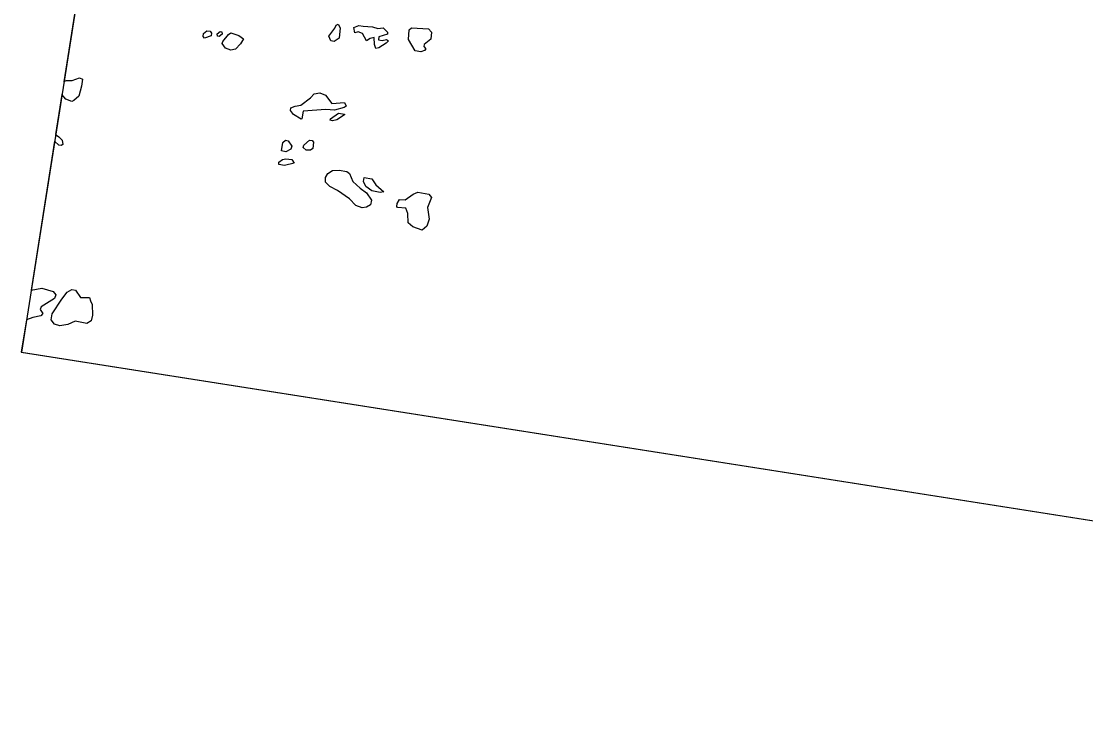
# Model space of a CAD drawing. Extents: x 282461 to 284471, y 5554090 to 5557646.
# Drawn here: x 283296.7 to 283402.9, y 5557121.7 to 5557192 of the extents above; entities that cross this region are included whole.
import ezdxf

# ---------------------------------------------------------------- set-up
doc = ezdxf.new("R2010")
doc.units = 0
doc.layers.add('Niveau 63', color=7, linetype='Continuous')

msp = doc.modelspace()

# ---------------------------------------------------------------- linework, layer by layer
at = {"layer": 'Niveau 63'}
for points in [[(283533.82, 5557121.7), (283583.55, 5557437.81), (283346.46, 5557475.1), (283296.74, 5557158.99)], [(283327.41, 5557190.55), (283328, 5557191.36), (283328.14, 5557191.66), (283328.35, 5557191.74), (283328.55, 5557191.38), (283328.45, 5557190.36), (283327.96, 5557190.02), (283327.61, 5557190.08)], [(283332.84, 5557191.37), (283333.27, 5557190.94), (283333.28, 5557190.74), (283332.4, 5557190.47), (283332.38, 5557190.17), (283332.73, 5557190.11), (283333.18, 5557190.23), (283333.36, 5557190.08), (283333.12, 5557189.86), (283332.39, 5557189.37), (283332.11, 5557189.33), (283331.96, 5557189.73), (283331.93, 5557190.4), (283331.55, 5557190.31), (283331.17, 5557190.08), (283330.79, 5557190.82), (283330.35, 5557190.98), (283330.01, 5557190.88), (283329.9, 5557191.4), (283330.42, 5557191.6), (283330.84, 5557191.56), (283331.78, 5557191.47), (283332.29, 5557191.3)], [(283335.67, 5557191.38), (283337.36, 5557191.29), (283337.65, 5557190.96), (283337.58, 5557190.26), (283336.94, 5557189.73), (283336.89, 5557189.51), (283337.08, 5557189.27), (283336.97, 5557189.13), (283336.58, 5557189), (283336.03, 5557189.09), (283335.37, 5557190.21), (283335.43, 5557191.19)], [(283314.91, 5557190.8), (283315.25, 5557191.09), (283315.57, 5557191.05), (283315.72, 5557190.86), (283315.67, 5557190.59), (283315, 5557190.36), (283314.86, 5557190.52)], [(283316.27, 5557190.77), (283316.56, 5557191.01), (283316.74, 5557190.98), (283316.78, 5557190.74), (283316.47, 5557190.52), (283316.29, 5557190.56)], [(283318.42, 5557190.62), (283318.89, 5557190.29), (283318.61, 5557189.78), (283318.1, 5557189.26), (283317.63, 5557189.16), (283317.12, 5557189.35), (283316.78, 5557189.81), (283316.85, 5557190.01), (283317.4, 5557190.71), (283317.65, 5557190.88)], [(283327.1, 5557183.23), (283324.85, 5557183.06), (283324.73, 5557182.31), (283324.64, 5557182.26), (283323.9, 5557182.72), (283323.59, 5557183.12), (283323.63, 5557183.4), (283324.05, 5557183.55), (283324.61, 5557183.65), (283325.6, 5557184.39), (283325.96, 5557184.79), (283326.53, 5557184.89), (283327.09, 5557184.65), (283327.7, 5557183.83), (283328.99, 5557183.91), (283329.13, 5557183.56), (283328.93, 5557183.41), (283327.97, 5557183.15)], [(283327.59, 5557182.3), (283328.39, 5557182.85), (283328.99, 5557182.77), (283328.98, 5557182.69), (283328.2, 5557182.18), (283327.77, 5557182.09), (283327.55, 5557182.15)], [(283323.08, 5557180.16), (283323.36, 5557180.11), (283323.73, 5557179.58), (283323.61, 5557179.27), (283323.14, 5557179.01), (283322.69, 5557179.1), (283322.83, 5557179.94)], [(283324.91, 5557179.66), (283325.48, 5557180.16), (283325.76, 5557180.13), (283325.89, 5557179.95), (283325.82, 5557179.33), (283325.59, 5557179.17), (283325.16, 5557179.16), (283324.86, 5557179.42)], [(283322.78, 5557178.22), (283323.11, 5557178.31), (283323.73, 5557178.23), (283323.96, 5557177.87), (283323, 5557177.62), (283322.44, 5557177.72), (283322.44, 5557177.96)], [(283328.28, 5557175.13), (283327.5, 5557175.55), (283327.09, 5557175.97), (283327.09, 5557176.42), (283327.33, 5557176.85), (283327.79, 5557177.13), (283328.44, 5557177.16), (283329.21, 5557177.02), (283329.46, 5557176.84), (283329.82, 5557176.04), (283330.54, 5557175.36), (283331.16, 5557174.89), (283331.67, 5557174.18), (283331.58, 5557173.69), (283331.17, 5557173.46), (283330.73, 5557173.4), (283330.11, 5557173.65), (283329.48, 5557174.29)], [(283330.95, 5557176.43), (283331.69, 5557176.29), (283332.1, 5557175.71), (283332.89, 5557175.02), (283332.52, 5557174.95), (283331.71, 5557175.09), (283331.12, 5557175.54), (283330.87, 5557176.02)], [(283334.2, 5557173.55), (283334.24, 5557173.83), (283334.46, 5557174.24), (283335.02, 5557174.22), (283335.84, 5557174.78), (283336.31, 5557174.96), (283337.4, 5557174.77), (283337.65, 5557174.44), (283337.25, 5557173.45), (283337.44, 5557172.26), (283337.2, 5557171.59), (283336.74, 5557171.17), (283335.78, 5557171.5), (283335.33, 5557171.92), (283335.31, 5557172.83), (283335.09, 5557173.39), (283334.26, 5557173.44)], [(283303.64, 5557164.11), (283303.79, 5557163.75), (283303.84, 5557162.69), (283303.71, 5557162.13), (283303.27, 5557161.86), (283302.11, 5557162.08), (283301.38, 5557161.76), (283300.56, 5557161.63), (283300.04, 5557161.8), (283299.71, 5557162.21), (283299.81, 5557162.82), (283300.79, 5557164.28), (283301.32, 5557164.98), (283301.78, 5557165.26), (283302.15, 5557165.18), (283302.64, 5557164.47), (283303.54, 5557164.44)]]:
    msp.add_lwpolyline(points, close=True, dxfattribs=at)
for points in [[(283308.82, 5557235.86), (283300.98, 5557185.99), (283301.22, 5557186.13), (283301.79, 5557186.11), (283302.55, 5557186.39), (283302.83, 5557186.27), (283302.75, 5557185.57), (283302.47, 5557184.56), (283301.96, 5557184.13), (283301.76, 5557184.04), (283301.17, 5557184.26), (283300.78, 5557184.73), (283300.15, 5557180.73), (283300.46, 5557180.51), (283300.81, 5557180.15), (283300.87, 5557179.72), (283300.72, 5557179.62), (283300.46, 5557179.66), (283300.05, 5557180.08), (283297.7, 5557165.18), (283298.77, 5557165.39), (283299.91, 5557165.06), (283300.19, 5557164.71), (283300.05, 5557164.37), (283298.7, 5557163.53), (283298.6, 5557163.25), (283298.89, 5557162.87), (283298.68, 5557162.61), (283297.88, 5557162.46), (283297.24, 5557162.23)], [(283297.24, 5557162.23), (283296.73, 5557158.99), (283533.82, 5557121.7), (283550.64, 5557228.62)]]:
    msp.add_lwpolyline(points, dxfattribs=at)

doc.saveas('drawing.dxf')
